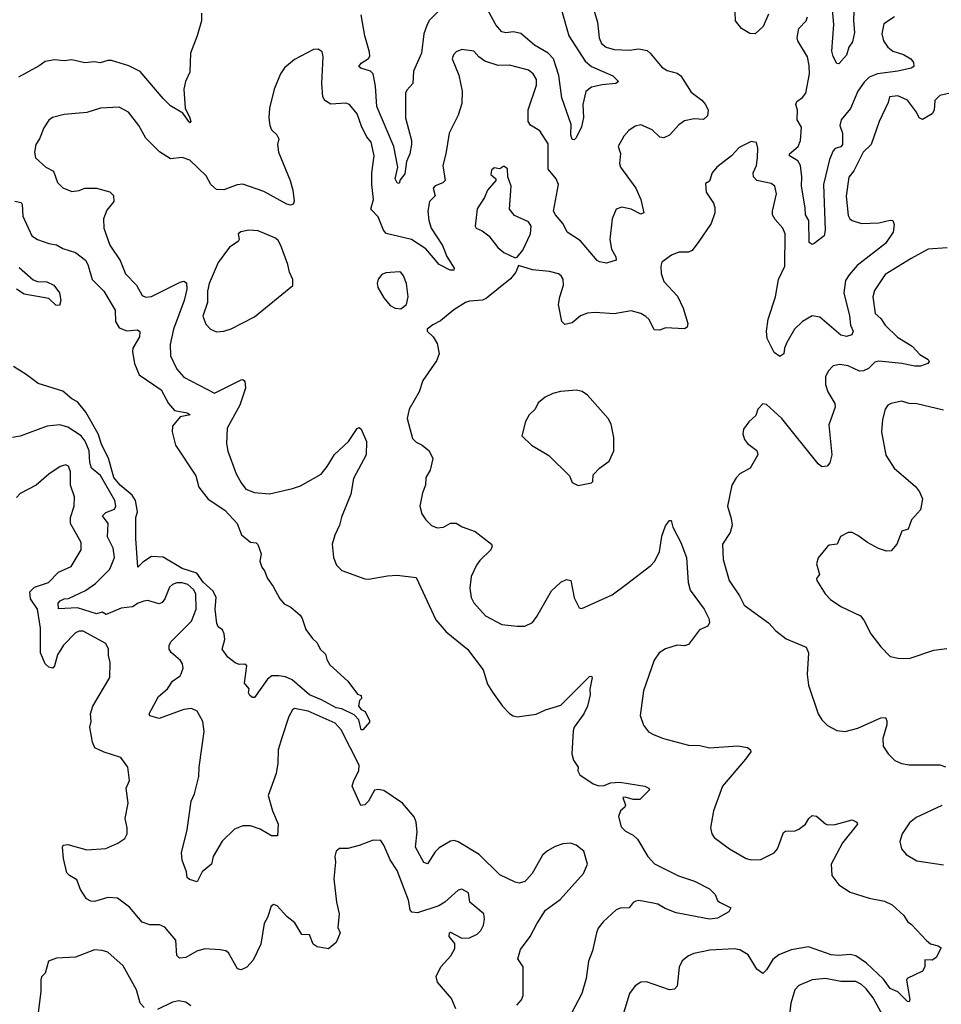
# Model space of a CAD drawing. Extents: x 1771496 to 1971148, y 471553 to 643630.
# Tile 497 of 656: x 1844372 to 1849213, y 611469 to 616640. Entities that reach past the tile are written whole.
import ezdxf

# ---------------------------------------------------------------- set-up
doc = ezdxf.new("R2010")
doc.units = 0

msp = doc.modelspace()

# ---------------------------------------------------------------- linework, layer by layer
at = {"layer": '0CON10XD'}
for points in [[(1846615, 616727.8), (1846523.6, 616636.4), (1846510.2, 616609.8), (1846494.6, 616565), (1846482.8, 616465), (1846440.9, 616369.1), (1846436.7, 616305), (1846405, 616270.8), (1846398.5, 616255), (1846398.8, 616125), (1846430.4, 616005), (1846430.5, 615985), (1846421.4, 615935), (1846403.6, 615895), (1846395, 615830), (1846370.3, 615799.7), (1846365, 615780), (1846355, 615783.3), (1846344.5, 615805), (1846358.9, 615865), (1846338.1, 615975), (1846247.6, 616185), (1846241.2, 616291.2), (1846228.8, 616355), (1846215, 616369.1), (1846163.8, 616385), (1846153.9, 616393.9), (1846165, 616411.8), (1846203.5, 616436.5), (1846210.6, 616449.4), (1846209.9, 616469.9), (1846185.3, 616555), (1846165.5, 616665.5)], [(1847220.6, 616685), (1847257.2, 616555), (1847342.5, 616422.5), (1847375.6, 616395), (1847488.6, 616345), (1847518, 616315), (1847504.2, 616305.8), (1847431.8, 616298.2), (1847375, 616286.4), (1847346.7, 616263.3), (1847330.8, 616195), (1847334.2, 616125.8), (1847323.1, 616076.9), (1847295, 616020), (1847285, 616010), (1847275, 616011.4), (1847266.9, 616035), (1847269.7, 616089.7), (1847219.2, 616229.2), (1847203.6, 616346.4), (1847175.9, 616435), (1847148, 616465), (1847076.2, 616506.2), (1847005, 616567.5), (1846966.7, 616576.7), (1846925, 616571.9), (1846905, 616576.8), (1846873.9, 616613.9), (1846815, 616719.2)], [(1848305, 616669.2), (1848277.5, 616605), (1848235, 616565.8), (1848207, 616567), (1848164.5, 616594.5), (1848131.9, 616635), (1848129.4, 616725)], [(1848756.4, 616735), (1848751.5, 616635), (1848756.7, 616573.3), (1848746.4, 616523.6), (1848727.5, 616495), (1848715.6, 616454.4), (1848675, 616407.5), (1848665, 616410), (1848645, 616446), (1848637.5, 616475), (1848649.2, 616615), (1848642.4, 616695)], [(1845326.4, 616673.6), (1845326.2, 616635), (1845303.8, 616556.2)], [(1847390, 616685), (1847408, 616628), (1847415.5, 616545), (1847429.1, 616515), (1847452.9, 616495), (1847495, 616482.9), (1847575, 616479.5), (1847625, 616487.5), (1847667.5, 616477.5), (1847684.2, 616465), (1847745, 616390), (1847773.9, 616373.9), (1847825, 616359.4), (1847845.7, 616345)], [(1848967.1, 616655), (1848911.1, 616618.9), (1848900.5, 616565), (1848909.5, 616529.5), (1848932.9, 616495), (1848958.6, 616475), (1849015, 616457.3), (1849053.1, 616435), (1849067.8, 616415), (1849069.2, 616395), (1849055, 616385.7), (1848985, 616370.3), (1848878, 616355), (1848835, 616337.5), (1848807.4, 616312.6), (1848775.2, 616264.8), (1848736, 616174), (1848687.6, 616115), (1848680.3, 616085), (1848693.9, 616045), (1848693.6, 615985), (1848685, 615972.7), (1848655, 615964.5), (1848645, 615950.8), (1848626.6, 615905), (1848594.8, 615775), (1848603.1, 615535), (1848598.8, 615505), (1848545, 615464), (1848535, 615460), (1848519.4, 615469.4), (1848518.2, 615585), (1848499.4, 615615), (1848498.6, 615651.4), (1848479.1, 615765), (1848481.4, 615815), (1848472.9, 615875), (1848459, 615899), (1848415.6, 615925), (1848416.7, 615935), (1848462, 615975), (1848473.2, 616005), (1848478.3, 616075), (1848456.8, 616115), (1848458.8, 616165), (1848449.2, 616195), (1848455, 616210), (1848485, 616232.2), (1848501.1, 616255), (1848520.4, 616355), (1848519.8, 616399.8), (1848510.4, 616445), (1848459.8, 616529.8), (1848456.7, 616545), (1848465.4, 616594.6), (1848504, 616635), (1848510.8, 616655)], [(1845303.8, 616556.2), (1845270, 616465), (1845266, 616365), (1845243.3, 616315), (1845234, 616275), (1845242, 616175), (1845265.9, 616124.1), (1845271.2, 616105), (1845265, 616098.8), (1845229.1, 616149.1), (1845165, 616188), (1845125, 616226.7), (1845005, 616368.9), (1844945, 616398), (1844855, 616425.8), (1844835, 616425.7), (1844795, 616413.1), (1844765, 616419.5), (1844715, 616412.9), (1844645, 616430), (1844605, 616424), (1844555, 616429.2), (1844505, 616420), (1844475, 616397.5), (1844365, 616338.6)], [(1847845.7, 616345), (1847899.8, 616259.8), (1847955, 616217.5), (1847975, 616194), (1847988.6, 616165), (1847985.6, 616134.4), (1847965, 616115.8), (1847915, 616118.6), (1847865, 616108.1), (1847835, 616087.5), (1847785, 616034.3), (1847755, 616020), (1847735, 616022.5), (1847695, 616061.9), (1847635, 616088), (1847605, 616081.2), (1847572.1, 616057.9), (1847545, 616028.8), (1847515.8, 615975), (1847527.9, 615937.9), (1847523.1, 615885), (1847528.1, 615865), (1847608.9, 615755), (1847634.5, 615695), (1847651.2, 615625), (1847635, 615618.6), (1847585, 615645.6), (1847535, 615655.7), (1847505.6, 615644.4), (1847484.5, 615595), (1847471.8, 615485), (1847480.9, 615435), (1847504.4, 615395), (1847505, 615377.5), (1847455, 615361.4), (1847418.1, 615368.1), (1847405, 615376), (1847318.8, 615478.8), (1847248.6, 615525), (1847227.4, 615567.4), (1847186.7, 615615), (1847176.7, 615635), (1847201.9, 615775), (1847190.8, 615805), (1847148.9, 615855), (1847148.9, 615988.9), (1847105, 616055.8), (1847055, 616085.6), (1847042.8, 616105), (1847043.7, 616166.3), (1847086.4, 616296.4), (1847086.2, 616326.2), (1847068.6, 616355), (1847045, 616374.4), (1847025, 616380.5), (1846945, 616400.7), (1846885, 616400), (1846815, 616422.5), (1846784.4, 616444.4), (1846757.5, 616475), (1846695, 616484.3), (1846665, 616472), (1846650, 616455), (1846644.4, 616435), (1846678.6, 616348.6), (1846695.6, 616265), (1846695, 616200), (1846675, 616138.8), (1846628.5, 616045), (1846611.2, 615935), (1846594.5, 615875), (1846607.3, 615795), (1846595, 615783.5), (1846555, 615768.1), (1846544.4, 615755), (1846554.4, 615715), (1846525.5, 615685), (1846515.5, 615635), (1846520.4, 615585), (1846533.8, 615545), (1846593.6, 615455), (1846616.6, 615396.6), (1846653.8, 615335), (1846652.5, 615325), (1846633.3, 615325), (1846575, 615354), (1846505, 615436), (1846430.4, 615485), (1846297.5, 615517.5), (1846283.1, 615535), (1846255, 615605.6), (1846216.5, 615645), (1846230.4, 615695), (1846221.5, 615775), (1846222.2, 615835), (1846234.4, 615925), (1846217.6, 615997.6), (1846195.4, 616025.4), (1846170, 616075), (1846145, 616145.8), (1846105, 616194.2), (1846085, 616201.9), (1846005.6, 616195.6), (1845974.2, 616215), (1845964.3, 616235), (1845959.4, 616305), (1845965.9, 616445.9), (1845960.7, 616470.7), (1845940, 616485), (1845915, 616483.3), (1845815, 616431.2), (1845762.7, 616387.3), (1845742, 616355), (1845708, 616275), (1845683.8, 616175), (1845680, 616125), (1845686, 616085), (1845695, 616062.5), (1845722.5, 616035), (1845732.5, 616015), (1845726.7, 615985), (1845732, 615945), (1845793.1, 615795), (1845807.1, 615745), (1845813.3, 615686.7), (1845808, 615672), (1845795, 615666.7), (1845775, 615671.4), (1845655, 615737.5), (1845545, 615775.7), (1845515, 615772.5), (1845445, 615747.1), (1845405, 615748), (1845376.2, 615775), (1845350.8, 615820.8), (1845265, 615902.5), (1845225, 615915.7), (1845165, 615910), (1845106.6, 615946.6), (1845035, 616017.5), (1844998, 616085), (1844944, 616155), (1844895, 616180), (1844795.8, 616175.8), (1844725, 616153.3), (1844605, 616142.5), (1844545, 616126.2), (1844525, 616112.2), (1844497.9, 616072.1), (1844475.6, 616015), (1844456.5, 615985), (1844449.7, 615945), (1844455, 615914.2), (1844510, 615865), (1844550, 615845), (1844571.4, 615785), (1844597.9, 615757.9), (1844645, 615738.6), (1844685, 615743.8), (1844715, 615756), (1844775, 615756), (1844845, 615736.2), (1844865, 615717.5), (1844866.2, 615685), (1844830.3, 615639.7), (1844811.9, 615595), (1844814.4, 615545), (1844845.4, 615455.4), (1844899.1, 615375), (1844928.5, 615305), (1844985.6, 615245), (1845015, 615191.4), (1845035, 615182.5), (1845065, 615185.5), (1845215, 615262.1), (1845235, 615266.7), (1845248.2, 615258.2), (1845249.7, 615225), (1845235.3, 615165), (1845180.8, 615015), (1845161.8, 614935), (1845163.8, 614875), (1845197.1, 614805), (1845235, 614762.5), (1845395, 614677.8), (1845535, 614748.6), (1845545, 614750), (1845555, 614742.5), (1845558.2, 614705), (1845527.8, 614615), (1845461.8, 614495), (1845457.9, 614415), (1845465, 614373.3), (1845509.5, 614255), (1845535, 614207.5), (1845560.6, 614175), (1845605, 614156.4), (1845685, 614150), (1845805, 614177.5), (1845847.4, 614192.6), (1845955, 614252.5), (1845987, 614293), (1846025, 614356.5), (1846098.6, 614425), (1846145, 614492.5), (1846155, 614497.5), (1846165, 614490), (1846194.2, 614425), (1846192.5, 614355), (1846125, 614230), (1846111.5, 614148.5), (1846062.4, 614027.6), (1846051.9, 613985), (1846027.2, 613932.8), (1846014.3, 613885), (1846020.8, 613815), (1846036, 613775), (1846065, 613748.1), (1846185, 613704.4), (1846205, 613702.2), (1846305, 613720), (1846355, 613722.5), (1846455, 613710), (1846557.8, 613487.8), (1846612.9, 613425), (1846724.4, 613335), (1846806, 613225), (1846830.3, 613150.3), (1846855, 613108.8), (1846908.8, 613035), (1846945, 612996.7), (1846965, 612984), (1846985, 612978.8), (1847085, 612992.9), (1847135, 613015.7), (1847215, 613040), (1847365, 613190), (1847375, 613192.5), (1847378.8, 613185), (1847366.4, 613123.6), (1847368, 613095), (1847354.2, 613035), (1847335.7, 612995), (1847285.5, 612925), (1847279.1, 612905), (1847272.2, 612785), (1847281.9, 612751.9), (1847306, 612715), (1847304.4, 612695), (1847314.4, 612675), (1847385, 612626.4), (1847415, 612616.5), (1847442.2, 612617.8), (1847475, 612632.5), (1847525, 612635.5), (1847655.5, 612615.5), (1847676.7, 612605), (1847680, 612595), (1847630, 612545), (1847595, 612543.9), (1847552.3, 612557.7), (1847540, 612555), (1847554.4, 612515), (1847551.4, 612505), (1847528.1, 612485), (1847517.8, 612455), (1847531.2, 612401.2), (1847555, 612378.1), (1847595, 612357.3), (1847617.1, 612337.1), (1847671.9, 612245), (1847707.1, 612207.1), (1847833.7, 612143.7), (1847916.7, 612115), (1847995.7, 612075.7), (1848026.1, 612046.1), (1848037.5, 612015), (1848047.5, 612005), (1848107.5, 611975), (1848097.5, 611955), (1848038.3, 611921.7), (1847995, 611916.9), (1847819.8, 611949.8), (1847762, 611972), (1847725, 611994.2), (1847700.3, 611999.7), (1847625, 612014.2), (1847609.5, 612010.5), (1847595, 612003.3), (1847573.9, 611976.1), (1847526.8, 611973.2), (1847505, 611965.6), (1847437.1, 611902.9), (1847411.2, 611868.8), (1847401.6, 611845), (1847380.4, 611749.6), (1847360.8, 611695), (1847348.2, 611605), (1847324.3, 611525), (1847251.2, 611385)], [(1849275, 616258.6), (1849205, 616241.4), (1849180, 616215), (1849175.3, 616164.7), (1849165.5, 616145), (1849115, 616115.5), (1849097.8, 616125), (1849083.1, 616155), (1849035, 616217.5), (1848985, 616239.6), (1848941.4, 616235), (1848934.5, 616205), (1848887.5, 616105), (1848844.8, 615985.2), (1848803.8, 615945), (1848753.1, 615846.9), (1848726.9, 615813.1), (1848713.8, 615713.8), (1848725, 615612.5), (1848732.9, 615595), (1848745, 615585.7), (1848795, 615569.4), (1848885, 615573.2), (1848945, 615588.1), (1848958, 615585), (1848965.8, 615565), (1848960.8, 615525), (1848920.6, 615465), (1848771.2, 615348.8), (1848729, 615301), (1848710.4, 615269.6), (1848701.4, 615205), (1848731.8, 615085), (1848735.7, 615035), (1848750, 615005), (1848744, 614985), (1848715, 614977.1), (1848685, 614983.6), (1848575, 615077.9), (1848534.4, 615085.6), (1848485, 615055.7), (1848442.5, 615015), (1848401.1, 614945), (1848389.4, 614915), (1848386, 614885), (1848365, 614871.2), (1848335, 614892), (1848299.5, 614965), (1848295.5, 615005), (1848303.2, 615066.8), (1848343.1, 615185), (1848357.8, 615275), (1848390.9, 615345), (1848392.9, 615515), (1848381.2, 615545), (1848339.9, 615589.9), (1848327.1, 615615), (1848326.2, 615635), (1848348.5, 615725), (1848339.4, 615765), (1848320.3, 615780.3), (1848245, 615795.6), (1848226.9, 615815), (1848225.6, 615835), (1848241.9, 615875), (1848247.1, 615915), (1848250, 615965), (1848242.5, 615995), (1848215, 616000), (1848151.7, 615968.3), (1848112, 615925), (1848035, 615866.2), (1848010, 615835), (1847995, 615792.5), (1847975, 615780), (1847977.5, 615735), (1848016.9, 615676.9), (1848024.4, 615654.4), (1848024.4, 615625), (1848005, 615570), (1847938.9, 615475), (1847905, 615427.8), (1847885, 615420), (1847835, 615420), (1847795.7, 615404.3), (1847745, 615366.7), (1847739.2, 615345), (1847742.3, 615307.7), (1847755.6, 615265), (1847827.3, 615187.3), (1847856.9, 615125), (1847882, 615045), (1847878.8, 615025), (1847864, 615016), (1847765, 615021.4), (1847735, 615009.2), (1847705, 615012), (1847678, 615065), (1847661.3, 615081.3), (1847635, 615097.5), (1847585, 615110.9), (1847495.3, 615094.7), (1847395, 615102.7), (1847355, 615099.1), (1847317.5, 615085), (1847275, 615048.1), (1847235, 615040), (1847220, 615055), (1847203.1, 615145), (1847208.9, 615185), (1847228.6, 615245), (1847226.8, 615276.8), (1847216.2, 615295), (1847202.5, 615305), (1847155, 615318.1), (1847065, 615327.1), (1846991.7, 615348.3)], [(1846975, 615390), (1846985, 615392.5), (1847015, 615430), (1847055.8, 615515), (1847059.4, 615555), (1847045, 615578.8), (1846972, 615612), (1846945.7, 615645), (1846953.1, 615765), (1846936.2, 615815), (1846935, 615857.5), (1846915, 615870), (1846895, 615857.5), (1846865, 615862.5), (1846850.5, 615849.5), (1846847, 615827), (1846872.5, 615805), (1846872.5, 615795), (1846829.2, 615745), (1846813.4, 615706.6), (1846775, 615646.7), (1846764.2, 615555), (1846770, 615545), (1846801.2, 615531.2), (1846835.7, 615505.7), (1846883.6, 615443.6), (1846915, 615418), (1846975, 615390)], [(1844346.9, 615686.9), (1844379.8, 615679.8), (1844385, 615670), (1844387.6, 615607.6), (1844435.5, 615505), (1844465, 615485.9), (1844525, 615464.4), (1844565, 615457.5), (1844598, 615438), (1844665, 615418.1), (1844717.4, 615377.4), (1844729.7, 615355), (1844752.1, 615275), (1844814.6, 615215), (1844872.7, 615115), (1844874.4, 615055), (1844895, 615021.4), (1844935, 615006.2), (1844991.4, 615011.4), (1845002.9, 615002.9), (1845001.1, 614975), (1844966.8, 614915), (1844964.6, 614895), (1844975.3, 614835), (1844998.9, 614775), (1845115, 614696.9), (1845153.7, 614623.7), (1845185, 614586.9), (1845252.5, 614575), (1845266.7, 614565), (1845215, 614554.3), (1845174.4, 614505), (1845172.2, 614475), (1845190, 614405), (1845297.1, 614245), (1845312.5, 614185), (1845362.2, 614122.2), (1845450, 614065), (1845515, 613993.3), (1845538, 613935), (1845585, 613896.7), (1845615, 613892.5), (1845623.6, 613883.6), (1845640, 613835), (1845633.9, 613796.1), (1845644.2, 613765), (1845658.8, 613745), (1845673.3, 613705), (1845704.1, 613664.1), (1845739.1, 613599.1), (1845761.5, 613571.5), (1845796.7, 613555), (1845845, 613512.5), (1845856.7, 613495), (1845875, 613437.5), (1845910, 613390), (1845935, 613367.5), (1845950, 613335), (1845978.3, 613308.3), (1845985, 613280), (1846001.7, 613251.7), (1846095.9, 613165.9), (1846147, 613097), (1846165, 613090), (1846166.7, 613075), (1846157.5, 613065), (1846152.5, 613035), (1846165, 613017.5), (1846186.4, 613006.4), (1846209.3, 612959.3), (1846208.8, 612951.2), (1846175, 612910), (1846165, 612910), (1846153.1, 612963.1), (1846129.3, 612989.3), (1846065, 613021.1), (1846035, 613025.6), (1845958.1, 613068.1), (1845895, 613093.6), (1845802.8, 613172.8), (1845768.6, 613188.6), (1845734.1, 613194.1), (1845696.7, 613193.3), (1845673.2, 613176.8), (1845605, 613080), (1845595, 613080), (1845580.7, 613090.7), (1845573.8, 613105), (1845576.7, 613125), (1845552.5, 613155), (1845565, 613246.7), (1845555, 613255.8), (1845525, 613253.6), (1845503.1, 613263.1), (1845465, 613292.5), (1845435.6, 613335), (1845449.2, 613385), (1845445.7, 613414.3), (1845436.9, 613435), (1845415, 613451.4), (1845408.3, 613468.3), (1845399.2, 613545), (1845404.2, 613605), (1845388.2, 613638.2), (1845335, 613685.5), (1845302.5, 613732.5), (1845225, 613758.4), (1845125, 613817.6), (1845065, 613820), (1845019.4, 613790.6), (1844993.3, 613765), (1844982.5, 613915), (1844981.2, 614025), (1844990.7, 614055), (1844983.9, 614095), (1844980.5, 614115), (1844963.4, 614143.4), (1844898.9, 614195), (1844867, 614235), (1844838.1, 614338.1), (1844803.5, 614405), (1844784, 614465), (1844718.8, 614578.8), (1844675, 614633.2), (1844645, 614648.9), (1844599.4, 614689.4), (1844468.9, 614728.9), (1844406.3, 614776.3), (1844338.6, 614818.6)], [(1845405, 615000.8), (1845445, 615004.2), (1845483.6, 615016.4), (1845605, 615080), (1845806.1, 615243.9), (1845806, 615275), (1845788.8, 615315), (1845781.2, 615355), (1845744.4, 615455), (1845730.6, 615480.6), (1845715, 615492.7), (1845625, 615531.4), (1845575, 615535.6), (1845533.4, 615526.6), (1845520, 615515), (1845524.2, 615485), (1845520, 615475), (1845474.8, 615445.2), (1845414.8, 615365.2), (1845366.9, 615255), (1845358, 615215), (1845358.2, 615155), (1845333.4, 615083.4), (1845350.3, 615040.3), (1845374.4, 615014.4), (1845405, 615000.8)], [(1849245, 615441.8), (1849145, 615434.4), (1849055, 615386.2), (1848918.4, 615301.6), (1848862.7, 615217.3), (1848854.4, 615185), (1848866.4, 615096.4), (1848895, 615070), (1848918.2, 615035), (1848982.8, 614972.8), (1849060, 614925), (1849101.1, 614881.1), (1849144, 614855), (1849150, 614845), (1849143.3, 614835), (1849105, 614821.1), (1849075, 614820.9), (1849005.3, 614835.3), (1848885, 614847.3), (1848865, 614840.6), (1848831.1, 614808.9), (1848805, 614795.4), (1848783.3, 614795), (1848725, 614821.5), (1848681.1, 614828.9), (1848645, 614822), (1848619.2, 614795), (1848605.7, 614765), (1848604.4, 614725), (1848617.1, 614685), (1848654.3, 614625), (1848655.6, 614605), (1848622.4, 614512.4), (1848638, 614355), (1848627.3, 614312.7), (1848614.1, 614295.9), (1848585, 614292), (1848566.8, 614306.8), (1848375, 614546.2), (1848334, 614584), (1848295, 614620), (1848275, 614622.5), (1848250, 614595), (1848238.8, 614561.2), (1848202.3, 614527.7), (1848175, 614490), (1848170, 614465), (1848178.8, 614435), (1848195, 614413.8), (1848245, 614377.5), (1848248.8, 614355), (1848210, 614285), (1848155, 614254.2), (1848135.5, 614234.5), (1848112.5, 614195), (1848090, 614085), (1848110.3, 614020.3), (1848114.3, 613985), (1848103.4, 613946.6), (1848063.8, 613886.2), (1848068.2, 613805), (1848098.5, 613695), (1848153.1, 613615), (1848177.1, 613565), (1848305, 613472.5), (1848345, 613430), (1848397.9, 613387.9), (1848504, 613344), (1848516, 613315), (1848509.3, 613200.7), (1848516.2, 613145), (1848566.2, 612995), (1848585, 612962.5), (1848615, 612933.3), (1848665, 612906.7), (1848707.7, 612902.3), (1848775, 612919.2), (1848895, 612973.8), (1848920, 612975), (1848927.7, 612957.7), (1848927.1, 612937.1), (1848906.7, 612865), (1848908.6, 612825), (1848933.6, 612783.6), (1848968.7, 612748.7), (1849005, 612732.9), (1849045, 612727.1), (1849205.9, 612725.9), (1849235, 612716.2)], [(1844368.3, 615338.3), (1844443.4, 615273.4), (1844465, 615265.6), (1844515, 615262.9), (1844552, 615245), (1844581.2, 615205), (1844588, 615165), (1844581.2, 615138.8), (1844561.5, 615141.5), (1844525, 615176.2), (1844395, 615199.2), (1844355, 615225.6)], [(1846375, 615121.2), (1846403.8, 615145), (1846412.9, 615185), (1846404, 615255), (1846388, 615295), (1846375, 615313.3), (1846365, 615316), (1846295, 615311.2), (1846275, 615301.2), (1846255, 615276.7), (1846249.2, 615255), (1846253.2, 615233.2), (1846285, 615180), (1846318.8, 615138.8), (1846344.2, 615124.2), (1846375, 615121.2)], [(1846991.7, 615348.3), (1846978.8, 615315), (1846950.9, 615279.1), (1846825, 615177.8), (1846803, 615167), (1846735, 615162.5), (1846714.6, 615155.4), (1846653.4, 615116.6), (1846582.1, 615057.9), (1846541.7, 615038.3), (1846512.5, 615015), (1846512.5, 615005), (1846543.3, 614975), (1846565, 614940), (1846576, 614885), (1846560.9, 614849.1), (1846489.4, 614745), (1846470.5, 614685), (1846417.8, 614595), (1846406.9, 614545), (1846435, 614441.2), (1846455, 614420.8), (1846486.7, 614405), (1846523.3, 614375), (1846542, 614335), (1846527.8, 614275), (1846505.5, 614235), (1846503.1, 614195), (1846487.5, 614155), (1846474.2, 614085), (1846484, 614045), (1846505, 614013.3), (1846535, 613984), (1846565, 613970.8), (1846597.5, 613975), (1846635, 613996), (1846665, 613996.2), (1846697, 613977), (1846765, 613952.9), (1846850, 613885), (1846853.3, 613875), (1846846.2, 613855), (1846789.3, 613800.7), (1846772.5, 613775), (1846744.4, 613715.6), (1846735.8, 613655), (1846742.9, 613605), (1846757.6, 613577.6), (1846819.7, 613509.7), (1846904.3, 613464.3), (1846985, 613454.2), (1847025, 613455.8), (1847065, 613474), (1847088.6, 613505), (1847165, 613640), (1847215, 613686.2), (1847245, 613700), (1847267.5, 613695), (1847284.1, 613604.1), (1847311.7, 613551.7), (1847325, 613547.5), (1847485, 613620), (1847559.4, 613675), (1847686.7, 613773.3), (1847706.9, 613795), (1847732.9, 613845), (1847745, 613927.5), (1847765, 613982.5), (1847785, 614010), (1847795, 614010), (1847803.8, 613975), (1847845.6, 613895), (1847875.4, 613815.4), (1847883.5, 613685), (1847893.6, 613643.6), (1847967.1, 613545), (1847992.5, 613495), (1847995.9, 613474.1), (1847987.5, 613455), (1847943.3, 613435), (1847885, 613358), (1847865, 613350.8), (1847825, 613355.7), (1847765, 613336), (1847731.2, 613315), (1847704.4, 613275.6), (1847648.6, 613115), (1847632, 612985), (1847648.8, 612935), (1847675, 612900), (1847705, 612883.8), (1847754.3, 612864.3), (1847885, 612829.4), (1847945, 612827.5), (1847995, 612815.7), (1848145, 612827.1), (1848195, 612817.1), (1848211.2, 612805), (1848212, 612795), (1848185, 612756), (1848064.5, 612615.5), (1848016, 612485), (1848001.2, 612395), (1848008, 612365), (1848020, 612345), (1848101.5, 612285), (1848189.1, 612235), (1848215, 612228.1), (1848265, 612229.5), (1848335.4, 612264.6), (1848353.6, 612286.4), (1848385, 612372), (1848395, 612377.5), (1848445, 612379.2), (1848465, 612389.2), (1848500, 612415), (1848518, 612445), (1848535, 612460), (1848557, 612457), (1848605, 612416), (1848615, 612411.2), (1848655, 612412.5), (1848745, 612438), (1848770, 612425), (1848774, 612415), (1848693.8, 612316.2), (1848635.7, 612205), (1848638.6, 612145), (1848675, 612096), (1848735, 612057.5), (1848833.9, 612026.1), (1848915, 612010), (1848955, 611991.2), (1849016.7, 611935), (1849035, 611903.3), (1849057.7, 611887.7), (1849135, 611803.3), (1849156.4, 611786.4), (1849196.4, 611776.4), (1849212.5, 611765), (1849186.2, 611715), (1849175, 611706.2), (1849165, 611701.2), (1849127, 611703), (1849126.7, 611665), (1849115, 611643.3), (1849033.3, 611605), (1849030, 611595), (1849047.5, 611495), (1849045, 611482.5), (1849035, 611484.3), (1848985, 611534.6), (1848945, 611552.1), (1848910.5, 611600.5), (1848879.5, 611629.5), (1848820.4, 611685), (1848765, 611723.5), (1848735, 611731.3), (1848674.1, 611725.9), (1848635, 611729), (1848515, 611770.6), (1848425, 611755.3), (1848360.4, 611729.6), (1848328.5, 611705), (1848295, 611649.2), (1848275, 611630), (1848245, 611653.1), (1848198.7, 611728.7), (1848155.4, 611755.4), (1848125, 611760), (1847996.6, 611753.4), (1847913.4, 611736.6), (1847885, 611724.2), (1847852.6, 611697.4), (1847836.8, 611663.2), (1847825.7, 611565), (1847811.7, 611548.3), (1847785, 611545.6), (1847665, 611587.5), (1847634.2, 611585.8), (1847605, 611566.2), (1847576, 611525), (1847538.1, 611405)], [(1847305, 614193.3), (1847375, 614207.5), (1847382.5, 614215), (1847385, 614250), (1847417.5, 614285), (1847468.3, 614321.7), (1847493.8, 614375), (1847493.8, 614445), (1847478.8, 614515), (1847463.8, 614545), (1847355, 614668.8), (1847327.3, 614687.3), (1847296.4, 614693.6), (1847212.3, 614687.7), (1847172.3, 614677.7), (1847132.3, 614657.7), (1847095, 614627.5), (1847080, 614595), (1847047.5, 614565), (1847029.3, 614530.7), (1847010, 614455), (1847060, 614405), (1847151.7, 614351.7), (1847260, 614245), (1847275, 614210), (1847305, 614193.3)], [(1849225, 614588.6), (1849085, 614622.9), (1849045, 614624.2), (1849005, 614635.8), (1848950, 614625), (1848933.3, 614615), (1848918.8, 614595), (1848905, 614540), (1848898.8, 614475), (1848922.7, 614352.7), (1848966.2, 614285), (1849078.3, 614188.3), (1849099.7, 614159.7), (1849114.1, 614124.1), (1849104.2, 614065.8), (1849056.8, 614013.2), (1849040, 613965), (1849006.2, 613953.8), (1848980, 613885), (1848949.7, 613850.3), (1848925, 613849.2), (1848883.2, 613863.2), (1848825, 613894), (1848775, 613931.2), (1848745, 613946.2), (1848723.9, 613946.1), (1848684.2, 613925.8), (1848666.7, 613885), (1848625, 613880), (1848616.1, 613873.9), (1848566.4, 613813.6), (1848557, 613783), (1848573.3, 613726.7), (1848557.5, 613705), (1848560, 613695), (1848603.8, 613625), (1848631.2, 613595), (1848685, 613557.5), (1848788.7, 613508.7), (1848806.6, 613486.6), (1848844, 613415), (1848895, 613346.7), (1848945, 613296.2), (1848986.1, 613286.1), (1849045, 613286), (1849175, 613328.6), (1849242.3, 613337.7)], [(1846983.3, 611465), (1847007.3, 611492.7), (1847016.2, 611515), (1847016.7, 611635), (1847016.7, 611665), (1846988.3, 611708.3), (1847003, 611757), (1847053.8, 611825), (1847087.9, 611892.1), (1847135, 611963.8), (1847210.6, 612019.4), (1847333.5, 612156.5), (1847355.6, 612205), (1847335, 612273.1), (1847295, 612305.5), (1847265, 612315.4), (1847225, 612311.5), (1847185, 612297.5), (1847144.3, 612275), (1847118.5, 612251.5), (1847064.7, 612155.3), (1847035.8, 612124.2), (1847025, 612114.6), (1846995, 612105.4), (1846975, 612109.6), (1846895, 612148.4), (1846785.2, 612255), (1846675, 612321.8), (1846655, 612328.7), (1846635, 612326.2), (1846575, 612291.1), (1846555, 612270.6), (1846515, 612207.5), (1846495, 612214.4), (1846450.9, 612295), (1846460, 612375), (1846454.2, 612425), (1846443.9, 612453.9), (1846383.5, 612525), (1846285, 612591.5), (1846255, 612597.1), (1846235, 612592.9), (1846203.6, 612535), (1846185, 612517.3), (1846163.8, 612513.8), (1846118.9, 612615), (1846127.3, 612645), (1846154.2, 612695), (1846155.7, 612725), (1846061.2, 612911.2), (1846028.5, 612945), (1845888, 613008), (1845815, 613022), (1845804.4, 613015.6), (1845785, 612980), (1845748.8, 612868.8), (1845729.1, 612805), (1845728.5, 612735), (1845719.2, 612680.8), (1845678, 612565), (1845700, 612485), (1845729.4, 612415), (1845725.8, 612354.2), (1845695, 612353.1), (1845635, 612388.2), (1845585, 612405.5), (1845545, 612406.5), (1845500.6, 612389.4), (1845436, 612325), (1845388.8, 612245), (1845378.8, 612205), (1845330, 612165), (1845305, 612112.5), (1845264.2, 612124.2), (1845252.5, 612135), (1845248, 612165), (1845225.7, 612225.7), (1845221.5, 612265), (1845251.5, 612385), (1845273.2, 612535), (1845290.4, 612575), (1845312.7, 612665), (1845314.5, 612715), (1845341.7, 612901.7), (1845333.9, 612953.9), (1845305, 613009.2), (1845275, 613023.3), (1845235, 613018.1), (1845105, 612969.2), (1845055, 612984), (1845052, 612995), (1845101.8, 613085), (1845148.6, 613125), (1845174.7, 613165.3), (1845215, 613194.3), (1845220.6, 613205), (1845230, 613235), (1845227.3, 613257.3), (1845216.7, 613275), (1845167, 613317), (1845157.8, 613335), (1845156.7, 613355), (1845167.1, 613375), (1845275, 613481.2), (1845299.6, 613545), (1845296.8, 613625), (1845285, 613647.5), (1845255, 613673.8), (1845225, 613683.3), (1845197.3, 613682.7), (1845175, 613674.5), (1845159.7, 613660.3), (1845135, 613598.8), (1845120.3, 613579.7), (1845105, 613572.5), (1845067.5, 613582.5), (1845045, 613589.1), (1845023.5, 613586.5), (1844993.8, 613576.2), (1844963.8, 613556.2), (1844905, 613550), (1844825.7, 613515.7), (1844805, 613528.8), (1844775, 613520.5), (1844675, 613550.7), (1844575, 613546.2), (1844573.6, 613575), (1844585, 613587.9), (1844605, 613598), (1844629.1, 613600.9), (1844718, 613642), (1844771, 613679), (1844845.5, 613754.5), (1844870.7, 613815), (1844862.9, 613865), (1844832.7, 613925), (1844836.7, 613995), (1844807.5, 614035), (1844825, 614051.2), (1844870.6, 614069.4), (1844876.6, 614085), (1844871.8, 614115), (1844797.1, 614247.1), (1844749.5, 614285), (1844740.5, 614315), (1844737, 614375), (1844716.3, 614426.3), (1844695, 614454.6), (1844625, 614500.9), (1844582.4, 614512.4), (1844516.7, 614505), (1844375, 614453.1), (1844335, 614445.8)], [(1846663.5, 611445), (1846639.8, 611499.8), (1846566.2, 611585), (1846560, 611615), (1846583.5, 611666.5), (1846636.8, 611723.2), (1846657.3, 611762.7), (1846657.7, 611787.7), (1846627.5, 611825), (1846630, 611845), (1846635, 611847.5), (1846695, 611816.2), (1846735, 611818), (1846775, 611838), (1846793.7, 611856.3), (1846808.9, 611885), (1846814.2, 611915.8), (1846810, 611945), (1846736.2, 612005), (1846728.8, 612055), (1846695, 612074), (1846675, 612068.8), (1846605, 612006.2), (1846573.8, 611986.2), (1846461.1, 611948.9), (1846432.7, 611952.7), (1846422.7, 611965), (1846415.3, 612015.3), (1846355, 612171.2), (1846318.6, 612228.6), (1846285.6, 612305.6), (1846268.6, 612328.6), (1846228.3, 612331.7), (1846155, 612302.2), (1846095, 612288.1), (1846052.7, 612287.3), (1846035, 612272.5), (1846028, 612245), (1846030.8, 612215), (1846022.1, 612127.9), (1846035.6, 612005), (1846050, 611945), (1846042.7, 611872.7), (1846055.8, 611845), (1846035, 611794), (1845995, 611761.2), (1845974.3, 611764.3), (1845935, 611770.8), (1845914.1, 611784.1), (1845895, 611833.3), (1845853.8, 611835), (1845817.5, 611897.5), (1845777.9, 611927.9), (1845725, 611986.7), (1845707, 611993), (1845692.5, 611985), (1845673.3, 611925), (1845656.2, 611893.8), (1845638.1, 611785), (1845598.7, 611701.3), (1845565, 611663.8), (1845535, 611650), (1845515.9, 611655.9), (1845469.7, 611739.7), (1845455, 611750), (1845425.7, 611755.7), (1845345, 611760.6), (1845302.6, 611747.4), (1845245, 611714.4), (1845211.4, 611711.4), (1845198, 611725), (1845191.4, 611805), (1845135, 611874), (1845105.8, 611885.8), (1845055, 611885.8), (1845015, 611900.6), (1844949.1, 611979.1), (1844885, 612027.1), (1844835, 612030), (1844765, 612008.6), (1844745, 612010.8), (1844723.6, 612023.6), (1844691.8, 612071.8), (1844672.4, 612122.4), (1844633.3, 612145), (1844620.3, 612160.3), (1844602.9, 612235), (1844596.7, 612295), (1844600, 612305), (1844625, 612308), (1844725, 612280.8), (1844825, 612288), (1844887.5, 612315), (1844925, 612340), (1844936.2, 612365), (1844936.7, 612395), (1844926.2, 612445), (1844941.4, 612525), (1844931.9, 612605), (1844948.1, 612645), (1844940.8, 612715), (1844903.8, 612765), (1844815, 612793.1), (1844766.7, 612816.7), (1844754.4, 612845), (1844740.6, 612925), (1844746.9, 612955), (1844743.1, 612995), (1844755.4, 613034.6), (1844845.8, 613185), (1844847.1, 613265), (1844838.8, 613301.2), (1844838.1, 613335), (1844824.4, 613364.4), (1844705, 613428.6), (1844685, 613428.6), (1844665, 613419.2), (1844601.2, 613355), (1844570, 613305), (1844555, 613246.7), (1844545.6, 613234.4), (1844525, 613240), (1844505, 613256.5), (1844481, 613315), (1844480.8, 613445), (1844465.2, 613545), (1844428.7, 613598.7), (1844425.5, 613635), (1844450, 613660), (1844522.9, 613685), (1844575, 613738.9), (1844642.4, 613767.6), (1844695.6, 613855), (1844694.4, 613895), (1844638.2, 613995), (1844639.6, 614025), (1844657.5, 614085), (1844659.4, 614135), (1844638.5, 614195), (1844638.8, 614265), (1844628.6, 614295), (1844615, 614302.2), (1844585, 614293.3), (1844525, 614253.3), (1844458, 614195), (1844375, 614152.5), (1844355, 614131.4)], [(1849216.5, 612513.5), (1849080.5, 612449.5), (1849047.2, 612422.8), (1849008, 612365), (1848996.1, 612323.9), (1849004, 612285), (1849028.8, 612255), (1849085, 612222.9), (1849225, 612201.4)], [(1845025, 611451.9), (1845005.6, 611475), (1844985.8, 611545), (1844915, 611671.2), (1844835, 611742), (1844805, 611751.4), (1844765, 611754.3), (1844665, 611717.1), (1844565, 611711.2), (1844523.3, 611695), (1844505, 611632.5), (1844486.2, 611613.8), (1844483, 611597), (1844482.3, 611537.7), (1844469.2, 611425)], [(1848967.9, 611297.9), (1848855, 611502.5), (1848819.5, 611549.5), (1848795, 611572.7), (1848765, 611588.2), (1848685, 611589.5), (1848605, 611604.4), (1848535, 611596.7), (1848465, 611568), (1848444.3, 611545), (1848423.1, 611475), (1848415.7, 611415)], [(1845271.5, 611461.5), (1845245, 611479.4), (1845207.9, 611487.9), (1845175, 611480), (1845095, 611440.9)]]:
    msp.add_lwpolyline(points, dxfattribs=at)

doc.saveas('drawing.dxf')
